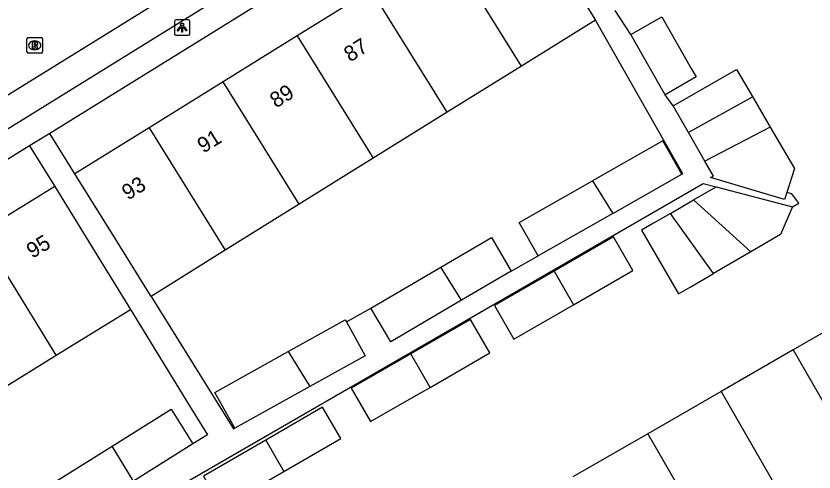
# Model space of a CAD drawing. Extents: x 160379 to 161131, y 383940 to 384849.
# Drawn here: x 160792 to 160843.7, y 384191.6 to 384221.1 of the extents above; entities that cross this region are included whole.
import ezdxf

# ---------------------------------------------------------------- set-up
doc = ezdxf.new("R2010")
doc.units = 0
for name, color, linetype in [('IMGEO_Lichtpunt', 7, 'Continuous'), ('IMGEO_Pand', 7, 'Continuous'), ('IMGEO_Pand_nummerreeks', 7, 'Continuous'), ('IMGEO_Rijbaan_lokaal_open', 7, 'Continuous'), ('IMGEO_Rioolput', 7, 'Continuous'), ('IMGEO_Voetpad_open', 7, 'Continuous')]:
    doc.layers.add(name, color=color, linetype=linetype)

msp = doc.modelspace()

# ---------------------------------------------------------------- linework, layer by layer
at = {"layer": 'IMGEO_Lichtpunt'}
for p, q in [((160803.157, 384220.85), (160802.349, 384220.85)), ((160803.157, 384220.85), (160802.349, 384220.85)), ((160802.255, 384220.755), (160802.255, 384219.948)), ((160802.255, 384220.755), (160802.255, 384219.948)), ((160803.251, 384219.948), (160803.251, 384220.755)), ((160803.251, 384219.948), (160803.251, 384220.755)), ((160802.349, 384219.854), (160803.157, 384219.854)), ((160802.349, 384219.854), (160803.157, 384219.854))]:
    msp.add_line(p, q, dxfattribs=at)
for points in [[(160802.629, 384220.419), (160802.668, 384220.391), (160802.48, 384220.129), (160802.442, 384220.156), (160802.629, 384220.419)], [(160802.731, 384220.371), (160802.778, 384220.371), (160802.778, 384220.049), (160802.731, 384220.049), (160802.731, 384220.371)], [(160802.841, 384220.391), (160802.879, 384220.418), (160803.066, 384220.156), (160803.027, 384220.128), (160802.841, 384220.391)]]:
    msp.add_lwpolyline(points, dxfattribs=at)
msp.add_circle((160802.754, 384220.553), 0.0994, dxfattribs=at)
for centre, start, end in [((160802.349, 384220.755), 90, 180), ((160802.349, 384220.755), 90, 180), ((160803.157, 384220.755), 0, 90), ((160803.157, 384220.755), 0, 90), ((160802.349, 384219.948), 180, 270), ((160802.349, 384219.948), 180, 270), ((160803.157, 384219.948), 270, 0), ((160803.157, 384219.948), 270, 360)]:
    msp.add_arc(centre, 0.0946, start, end, dxfattribs=at)
at = {"layer": 'IMGEO_Pand'}
for points in [[(160823.792, 384230.025), (160827.232, 384224.49), (160829.501, 384220.84)], [(160824.709, 384217.861), (160819, 384227.046)], [(160814.991, 384222.804), (160810.198, 384219.824)], [(160819.916, 384214.882), (160814.991, 384222.804)], [(160829.501, 384220.84), (160824.709, 384217.861)], [(160831.796, 384219.908), (160833.802, 384221.054), (160835.711, 384217.714), (160836.029, 384217.157), (160834.023, 384216.011)], [(160810.198, 384219.824), (160805.404, 384216.845)], [(160810.198, 384219.824), (160815.123, 384211.902)], [(160834.023, 384216.011), (160833.705, 384216.568), (160831.796, 384219.908)], [(160824.709, 384217.861), (160819.916, 384214.882)], [(160834.533, 384215.286), (160838.634, 384217.642), (160839.686, 384215.843)], [(160805.404, 384216.845), (160800.611, 384213.865)], [(160810.329, 384208.922), (160805.404, 384216.845)], [(160839.686, 384215.843), (160839.652, 384215.84), (160835.523, 384213.563)], [(160839.686, 384215.843), (160840.812, 384213.917)], [(160835.523, 384213.563), (160834.533, 384215.286)], [(160819.916, 384214.882), (160815.123, 384211.902)], [(160800.611, 384213.865), (160795.818, 384210.886)], [(160800.611, 384213.865), (160805.536, 384205.943)], [(160840.812, 384213.917), (160836.594, 384211.699)], [(160840.812, 384213.917), (160841.614, 384212.545), (160842.38, 384211.236), (160841.896, 384209.691)], [(160836.594, 384211.699), (160835.523, 384213.563)], [(160835.091, 384210.863), (160833.869, 384213.015), (160829.325, 384210.434)], [(160815.123, 384211.902), (160810.329, 384208.922)], [(160841.896, 384209.691), (160841.753, 384209.236), (160836.957, 384210.643), (160837.14, 384210.748), (160836.594, 384211.699)], [(160800.743, 384202.963), (160798.458, 384206.64), (160795.818, 384210.886)], [(160830.633, 384208.331), (160835.091, 384210.863)], [(160794.503, 384210.079), (160789.693, 384207.121)], [(160794.503, 384210.079), (160797.122, 384205.821), (160799.408, 384202.105)], [(160825.789, 384205.58), (160824.567, 384207.731), (160829.325, 384210.434)], [(160829.325, 384210.434), (160830.633, 384208.331)], [(160835.853, 384209.2), (160837.313, 384210.049)], [(160837.313, 384210.049), (160842.261, 384208.744)], [(160834.357, 384208.328), (160835.853, 384209.2)], [(160839.568, 384205.85), (160835.853, 384209.2)], [(160810.329, 384208.922), (160805.536, 384205.943)], [(160842.261, 384208.744), (160841.482, 384206.965), (160839.568, 384205.85)], [(160830.633, 384208.331), (160825.789, 384205.58)], [(160834.357, 384208.328), (160833.259, 384207.688), (160832.483, 384207.236), (160834.88, 384203.12), (160835.638, 384203.561), (160837.154, 384204.444)], [(160837.154, 384204.444), (160834.357, 384208.328)], [(160794.598, 384199.147), (160789.693, 384207.121)], [(160819.507, 384204.851), (160822.781, 384206.77), (160824.055, 384204.597)], [(160828.077, 384202.419), (160831.933, 384204.642), (160830.682, 384206.812), (160826.826, 384204.589)], [(160805.536, 384205.943), (160800.743, 384202.963)], [(160839.568, 384205.85), (160837.154, 384204.444)], [(160814.977, 384202.195), (160819.507, 384204.851)], [(160820.838, 384202.71), (160819.507, 384204.851)], [(160824.055, 384204.597), (160820.838, 384202.71)], [(160826.826, 384204.589), (160822.971, 384202.367), (160824.222, 384200.197), (160828.077, 384202.419)], [(160826.826, 384204.589), (160828.077, 384202.419)], [(160820.838, 384202.71), (160816.251, 384200.021), (160814.977, 384202.195)], [(160847.019, 384202.215), (160842.307, 384199.498)], [(160794.598, 384199.147), (160799.408, 384202.105)], [(160809.612, 384199.387), (160813.309, 384201.443), (160813.384, 384201.309)], [(160813.384, 384201.309), (160814.599, 384199.124), (160811.015, 384197.131)], [(160818.807, 384197.075), (160822.663, 384199.298), (160821.412, 384201.468), (160817.556, 384199.245)], [(160789.785, 384196.186), (160794.598, 384199.147)], [(160806.159, 384194.43), (160804.869, 384196.749), (160809.612, 384199.387)], [(160809.612, 384199.387), (160811.015, 384197.131)], [(160817.556, 384199.245), (160813.701, 384197.023), (160814.953, 384194.854), (160817.932, 384196.571), (160818.807, 384197.075)], [(160818.807, 384197.075), (160817.556, 384199.245)], [(160842.307, 384199.498), (160837.633, 384196.804)], [(160842.307, 384199.498), (160846.91, 384191.514)], [(160811.015, 384197.131), (160806.159, 384194.43)], [(160837.633, 384196.804), (160832.9, 384194.076)], [(160837.633, 384196.804), (160842.952, 384187.576)], [(160798.214, 384193.268), (160802.038, 384195.66), (160803.445, 384193.411)], [(160809.34, 384191.629), (160813.016, 384193.76), (160811.841, 384195.788), (160808.169, 384193.66)], [(160832.9, 384194.076), (160828.041, 384191.275)], [(160832.9, 384194.076), (160837.454, 384186.176)], [(160808.169, 384193.66), (160804.132, 384191.32), (160805.308, 384189.292), (160809.34, 384191.629)], [(160808.169, 384193.66), (160809.34, 384191.629)], [(160795.836, 384188.649), (160794.429, 384190.898), (160798.214, 384193.268)], [(160799.605, 384191.008), (160798.214, 384193.268)], [(160803.445, 384193.411), (160799.605, 384191.008)]]:
    msp.add_lwpolyline(points, dxfattribs=at)
at = {"layer": 'IMGEO_Rijbaan_lokaal_open'}
msp.add_lwpolyline([(160763.008, 384198.412), (160820.164, 384233.772)], dxfattribs=at)
at = {"layer": 'IMGEO_Rioolput'}
for p, q in [((160792.711, 384218.78), (160792.711, 384219.632)), ((160792.786, 384219.706), (160793.638, 384219.706)), ((160793.199, 384219.486), (160793.224, 384219.486)), ((160793.712, 384219.632), (160793.712, 384218.78)), ((160793.222, 384218.926), (160793.197, 384218.926)), ((160793.638, 384218.706), (160792.786, 384218.706))]:
    msp.add_line(p, q, dxfattribs=at)
for points in [[(160792.711, 384218.78), (160792.711, 384219.632)], [(160792.786, 384219.706), (160793.638, 384219.706)], [(160793.3, 384219.404), (160793.048, 384219.406), (160793.048, 384219.006)], [(160793.226, 384219.325), (160793.172, 384219.325), (160793.172, 384219.244)], [(160793.712, 384219.632), (160793.712, 384218.78)], [(160793.048, 384219.006), (160793.172, 384219.006), (160793.172, 384219.168), (160793.183, 384219.168)], [(160793.172, 384219.244), (160793.224, 384219.244)], [(160793.23, 384219.139), (160793.301, 384219.006), (160793.441, 384219.006), (160793.376, 384219.132)], [(160793.638, 384218.706), (160792.786, 384218.706)]]:
    msp.add_lwpolyline(points, dxfattribs=at)
for centre, radius, start, end in [((160792.788, 384219.63), 0.0765, 91.552, 178.448), ((160792.788, 384219.63), 0.0765, 91.552, 178.448), ((160793.232, 384219.229), 0.0964, 77.0061, 93.1865), ((160793.246, 384219.286), 0.0378, 276.6634, 79.6772), ((160793.299, 384219.294), 0.109, 350.3612, 89.416), ((160793.297, 384219.294), 0.112, 277.5842, 350.9817), ((160793.636, 384219.63), 0.0765, 1.552, 88.448), ((160793.636, 384219.63), 0.0765, 1.552, 88.448), ((160792.788, 384218.782), 0.0765, 181.552, 268.448), ((160792.788, 384218.782), 0.0765, 181.552, 268.448), ((160793.182, 384219.115), 0.0533, 26.0293, 88.6989), ((160793.208, 384219.433), 0.19, 274.7715, 282.9687), ((160793.281, 384219.079), 0.108, 29.5134, 73.7905), ((160793.636, 384218.782), 0.0765, 271.552, 358.448), ((160793.636, 384218.782), 0.0765, 271.552, 358.448)]:
    msp.add_arc(centre, radius, start, end, dxfattribs=at)
for centre, major_axis, ratio, start_param, end_param in [((160793.198, 384219.206), (-0.387, 0.002), 0.722429, 4.712389, 7.853982), ((160793.223, 384219.206), (-0.39, 0.002), 0.717154, 1.570796, 4.712389)]:
    msp.add_ellipse(centre, major_axis=major_axis, ratio=ratio, start_param=start_param, end_param=end_param, dxfattribs=at)
at = {"layer": 'IMGEO_Voetpad_open'}
for points in [[(160820.164, 384233.772), (160821.153, 384232.172), (160763.998, 384196.812)], [(160822.975, 384231.34), (160794.194, 384213.506)], [(160831.796, 384219.908), (160830.78, 384221.454)], [(160835.091, 384210.863), (160835.153, 384210.898), (160829.501, 384220.84)], [(160834.533, 384215.286), (160834.023, 384216.011)], [(160794.194, 384213.506), (160792.883, 384212.693)], [(160795.818, 384210.886), (160794.194, 384213.506)], [(160792.883, 384212.693), (160764.939, 384195.378)], [(160792.883, 384212.693), (160794.503, 384210.079)], [(160803.118, 384191.009), (160836.486, 384210.267), (160837.313, 384210.049)], [(160842.261, 384208.744), (160842.677, 384209), (160842.218, 384209.59), (160841.896, 384209.691)], [(160824.055, 384204.597), (160825.789, 384205.58)], [(160800.743, 384202.963), (160803.44, 384198.623), (160806.075, 384194.383), (160806.159, 384194.43)], [(160799.408, 384202.105), (160803.232, 384195.886), (160804.391, 384194.003), (160803.445, 384193.411)], [(160813.384, 384201.309), (160814.977, 384202.195)]]:
    msp.add_lwpolyline(points, dxfattribs=at)

# ---------------------------------------------------------------- texts
at = {"layer": 'IMGEO_Pand_nummerreeks'}
for s, rotation, p in [('87', 31.8652, (160813.623, 384218.092)), ('89', 31.8652, (160808.83, 384215.113)), ('91', 31.8652, (160804.133, 384212.193)), ('93', 31.8652, (160799.244, 384209.154)), ('95', 30.9453, (160793.058, 384205.388))]:
    msp.add_text(s, height=1, rotation=rotation, dxfattribs=at).set_placement(p)

doc.saveas('drawing.dxf')
